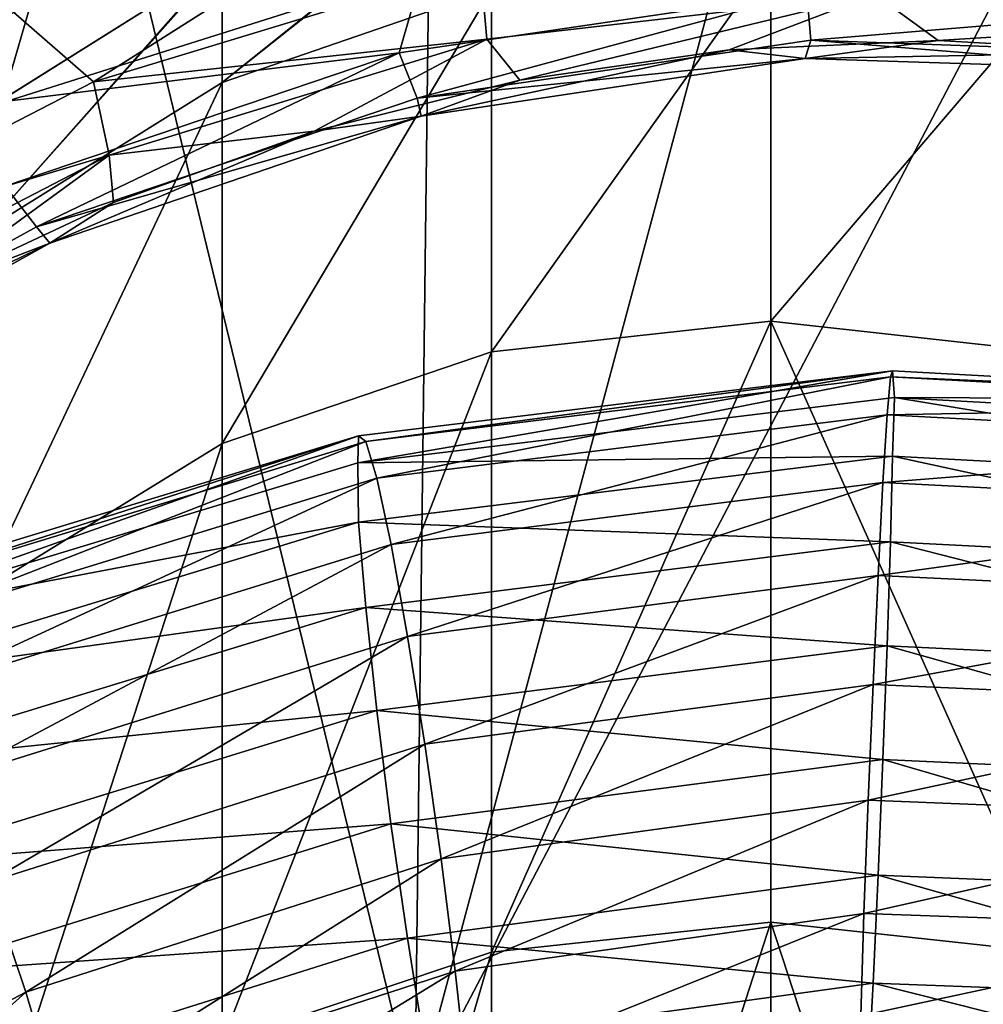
# Model space of a CAD drawing. Header units: metres. Extents: x -109 to 109, y -432 to 89.
# Tile 700 of 955: x -5.02 to 1.42, y 0.69 to 7.28. Entities that reach past the tile are written whole.
import ezdxf

# ---------------------------------------------------------------- set-up
doc = ezdxf.new("R2010")
doc.units = ezdxf.units.M
doc.layers.add('solid_506360_24502164', color=7, linetype='CONTINUOUS')
doc.layers.add('solid_506360_24502164_01', color=7, linetype='CONTINUOUS')

msp = doc.modelspace()

# ---------------------------------------------------------------- linework, layer by layer
at = {"layer": 'solid_506360_24502164'}
for points in [[(-5.08425, 11.4193, 655), (-5.299569, 6.645643, 655), (-3.68812, 7.658183, 655)], [(-4.524519, 8.858472, 22.049337), (-2.270715, 8.927825, 21.794748), (-2.382025, 0.026183, 21.803322)], [(0.009354, 8.948262, 21.709518), (2.290303, 8.928226, 21.796227), (-2.382025, 0.026183, 21.803322)], [(-2.270715, 8.927825, 21.794748), (0.009354, 8.948262, 21.709518), (-2.382025, 0.026183, 21.803322)], [(2.290303, 8.928226, 21.796227), (2.38202, 0.026183, 21.803322), (-2.382025, 0.026183, 21.803322)], [(-4.524519, 8.858472, 22.049337), (-2.382025, 0.026183, 21.803322), (-7.087147, 0.026183, 22.550283)], [(-6.758791, 8.742293, 22.473196), (-4.524519, 8.858472, 22.049337), (-7.087147, 0.026183, 22.550283)], [(-3.669097, 6.859757, 785.296326), (-1.869106, 8.29195, 767), (-1.891428, 8.286887, 767)], [(-3.669097, 6.859757, 785.296326), (-1.869106, 7.481878, 785.352295), (-1.869106, 8.29195, 767)], [(-3.669097, 6.859757, 785.296326), (-1.891428, 8.286887, 767), (-3.669097, 7.667315, 767)], [(-5.064896, 7.32997, 828.193115), (-2.422318, 8.203851, 827.730652), (-4.531061, 6.864121, 828.555664)], [(-2.422318, 8.203851, 827.730652), (-1.943698, 7.651694, 828.065918), (-4.531061, 6.864121, 828.555664)], [(-3.68812, 7.658183, 655), (-5.299569, 6.645643, 655), (-5.284738, 6.657443, 767)], [(-5.284738, 5.853949, 785.205811), (-3.669097, 7.667315, 767), (-3.688012, 7.658236, 767)], [(-5.284738, 5.853949, 785.205811), (-3.669097, 6.859757, 785.296326), (-3.669097, 7.667315, 767)], [(-3.68812, 7.658183, 655), (-5.284738, 6.657443, 767), (-3.688012, 7.658236, 767)], [(-5.284738, 5.853949, 785.205811), (-3.688012, 7.658236, 767), (-5.284738, 6.657443, 767)], [(-4.531061, 6.864121, 828.555664), (-1.943698, 7.651694, 828.065918), (-1.899375, 7.148748, 828.637024)], [(-1.943698, 7.651694, 828.065918), (0.696638, 7.45048, 828.006897), (-1.899375, 7.148748, 828.637024)], [(-5.107636, 6.735128, 832.575073), (-2.324642, 7.616895, 832.125183), (-5.222325, 7.407552, 832.963684)], [(-2.485062, 7.058641, 831.596008), (-2.324642, 7.616895, 832.125183), (-5.107636, 6.735128, 832.575073)], [(-2.485062, 7.058641, 831.596008), (0.241959, 7.461613, 831.001587), (-2.324642, 7.616895, 832.125183)], [(-3.669097, 4.443363, 803.450317), (-1.869106, 5.057963, 803.561829), (-1.869106, 7.481878, 785.352295)], [(-3.669097, 6.859757, 785.296326), (-3.669097, 4.443363, 803.450317), (-1.869106, 7.481878, 785.352295)], [(-2.36435, 6.754763, 830.8927), (0.241959, 7.461613, 831.001587), (-2.485062, 7.058641, 831.596008)], [(-1.899375, 7.148748, 828.637024), (0.696638, 7.45048, 828.006897), (-1.677708, 6.874828, 829.265259)], [(0.696638, 7.45048, 828.006897), (-0.278856, 7.077792, 828.934387), (-1.677708, 6.874828, 829.265259)], [(0.696638, 7.45048, 828.006897), (1.120763, 7.140816, 828.563171), (-0.278856, 7.077792, 828.934387)], [(-5.064896, 7.32997, 828.193115), (-4.531061, 6.864121, 828.555664), (-6.953828, 5.614821, 828.905579)], [(-4.531061, 6.864121, 828.555664), (-1.899375, 7.148748, 828.637024), (-4.425782, 6.373677, 829.127319)], [(-4.425782, 6.373677, 829.127319), (-1.899375, 7.148748, 828.637024), (-3.05519, 6.534152, 829.554016)], [(-1.899375, 7.148748, 828.637024), (-1.677708, 6.874828, 829.265259), (-3.05519, 6.534152, 829.554016)], [(0.229653, 7.020343, 829.549927), (0.268941, 7.142481, 830.294312), (-2.36435, 6.754763, 830.8927)], [(-5.122342, 6.166292, 832.038086), (-2.485062, 7.058641, 831.596008), (-5.107636, 6.735128, 832.575073)], [(-4.912156, 5.893663, 831.345154), (-2.485062, 7.058641, 831.596008), (-5.122342, 6.166292, 832.038086)], [(-4.912156, 5.893663, 831.345154), (-2.36435, 6.754763, 830.8927), (-2.485062, 7.058641, 831.596008)], [(-0.278856, 7.077792, 828.934387), (0.229653, 7.020343, 829.549927), (-2.33939, 6.633781, 830.147827)], [(-1.677708, 6.874828, 829.265259), (-0.278856, 7.077792, 828.934387), (-2.33939, 6.633781, 830.147827)], [(-2.33939, 6.633781, 830.147827), (0.229653, 7.020343, 829.549927), (-2.36435, 6.754763, 830.8927)], [(-6.953828, 5.614821, 828.905579), (-4.531061, 6.864121, 828.555664), (-4.425782, 6.373677, 829.127319)], [(-5.284738, 3.449715, 803.27002), (-3.669097, 4.443363, 803.450317), (-3.669097, 6.859757, 785.296326)], [(-5.284738, 5.853949, 785.205811), (-5.284738, 3.449715, 803.27002), (-3.669097, 6.859757, 785.296326)], [(-3.05519, 6.534152, 829.554016), (-1.677708, 6.874828, 829.265259), (-2.33939, 6.633781, 830.147827)], [(-2.33939, 6.633781, 830.147827), (-2.36435, 6.754763, 830.8927), (-4.912156, 5.893663, 831.345154)], [(-4.823949, 5.78522, 830.604858), (-2.33939, 6.633781, 830.147827), (-4.912156, 5.893663, 831.345154)], [(-3.05519, 6.534152, 829.554016), (-2.33939, 6.633781, 830.147827), (-4.823949, 5.78522, 830.604858)], [(-4.397668, 6.057606, 829.800964), (-3.05519, 6.534152, 829.554016), (-4.823949, 5.78522, 830.604858)], [(-4.425782, 6.373677, 829.127319), (-3.05519, 6.534152, 829.554016), (-4.397668, 6.057606, 829.800964)], [(-6.953828, 5.614821, 828.905579), (-4.425782, 6.373677, 829.127319), (-6.791426, 5.14817, 829.479492)], [(-6.791426, 5.14817, 829.479492), (-4.425782, 6.373677, 829.127319), (-5.696267, 5.44739, 830.007507)], [(-4.425782, 6.373677, 829.127319), (-4.397668, 6.057606, 829.800964), (-5.696267, 5.44739, 830.007507)], [(-7.284101, 4.584148, 831.654419), (-4.912156, 5.893663, 831.345154), (-5.122342, 6.166292, 832.038086)], [(-5.696267, 5.44739, 830.007507), (-4.397668, 6.057606, 829.800964), (-4.823949, 5.78522, 830.604858)], [(-4.823949, 5.78522, 830.604858), (-4.912156, 5.893663, 831.345154), (-7.284101, 4.584148, 831.654419)], [(-7.136047, 4.499322, 830.923645), (-4.823949, 5.78522, 830.604858), (-7.284101, 4.584148, 831.654419)], [(-5.696267, 5.44739, 830.007507), (-4.823949, 5.78522, 830.604858), (-7.136047, 4.499322, 830.923645)], [(-3.669097, 0.436926, 821.320801), (-1.869106, 1.039058, 821.487), (-1.869106, 5.057963, 803.561829)], [(-3.669097, 4.443363, 803.450317), (-3.669097, 0.436926, 821.320801), (-1.869106, 5.057963, 803.561829)], [(0.815274, 4.930357, 851.417725), (-2.757472, 4.494234, 851.996887), (-2.762742, 4.314499, 852.742371)], [(-2.757472, 4.494234, 851.996887), (-6.262444, 3.251889, 853.059143), (-2.762742, 4.314499, 852.742371)], [(-2.757472, 4.494234, 851.996887), (-6.231814, 3.437057, 852.317993), (-6.262444, 3.251889, 853.059143)], [(-6.123053, 3.415843, 851.552185), (-6.231814, 3.437057, 852.317993), (-2.757472, 4.494234, 851.996887)], [(-2.709346, 4.457771, 851.223022), (-6.123053, 3.415843, 851.552185), (-2.757472, 4.494234, 851.996887)], [(-5.955271, 3.19251, 850.829407), (-6.123053, 3.415843, 851.552185), (-2.709346, 4.457771, 851.223022)], [(-2.635105, 4.21161, 850.490234), (-5.955271, 3.19251, 850.829407), (-2.709346, 4.457771, 851.223022)], [(-5.284738, -0.536563, 821.052185), (-3.669097, 0.436926, 821.320801), (-3.669097, 4.443363, 803.450317)], [(-5.284738, 3.449715, 803.27002), (-5.284738, -0.536563, 821.052185), (-3.669097, 4.443363, 803.450317)], [(-2.762742, 4.314499, 852.742371), (-6.262444, 3.251889, 853.059143), (-2.757771, 3.917591, 853.395813)], [(-5.739617, 2.776103, 850.214844), (-5.955271, 3.19251, 850.829407), (-2.635105, 4.21161, 850.490234)], [(-2.539683, 3.766339, 849.864563), (-5.739617, 2.776103, 850.214844), (-2.635105, 4.21161, 850.490234)], [(-6.262444, 3.251889, 853.059143), (-6.232491, 2.85813, 853.709534), (-2.757771, 3.917591, 853.395813)], [(-2.757771, 3.917591, 853.395813), (-6.232491, 2.85813, 853.709534), (-2.709903, 3.3463, 853.919067)], [(-5.491366, 2.195139, 849.757202), (-5.739617, 2.776103, 850.214844), (-2.539683, 3.766339, 849.864563)], [(-2.429836, 3.152547, 849.395508), (-5.491366, 2.195139, 849.757202), (-2.539683, 3.766339, 849.864563)], [(-6.232491, 2.85813, 853.709534), (-6.12431, 2.299904, 854.234253), (-2.709903, 3.3463, 853.919067)], [(-2.709903, 3.3463, 853.919067), (-6.12431, 2.299904, 854.234253), (-2.635875, 2.655187, 854.265442)], [(-5.232135, 1.507139, 849.480835), (-5.491366, 2.195139, 849.757202), (-2.429836, 3.152547, 849.395508)], [(-2.31513, 2.430621, 849.108093), (-5.232135, 1.507139, 849.480835), (-2.429836, 3.152547, 849.395508)], [(-6.12431, 2.299904, 854.234253), (-5.957009, 1.629683, 854.585388), (-2.635875, 2.655187, 854.265442)], [(-2.635875, 2.655187, 854.265442), (-5.957009, 1.629683, 854.585388), (-2.540618, 1.898352, 854.39563)], [(-4.984083, 0.77166, 849.407349), (-5.232135, 1.507139, 849.480835), (-2.31513, 2.430621, 849.108093)], [(-2.205372, 1.663046, 849.024963), (-4.984083, 0.77166, 849.407349), (-2.31513, 2.430621, 849.108093)], [(-5.957009, 1.629683, 854.585388), (-5.741732, 0.900191, 854.723389), (-2.540618, 1.898352, 854.39563)], [(-2.540618, 1.898352, 854.39563), (-5.741732, 0.900191, 854.723389), (-2.43086, 1.132363, 854.295898)], [(-4.768806, 0.047172, 849.555481), (-4.984083, 0.77166, 849.407349), (-2.205372, 1.663046, 849.024963)], [(-2.110115, 0.91114, 849.165588), (-4.768806, 0.047172, 849.555481), (-2.205372, 1.663046, 849.024963)], [(-4.984083, 0.77166, 849.407349), (-7.583379, -0.594014, 849.591492), (-5.232135, 1.507139, 849.480835)], [(-5.741732, 0.900191, 854.723389), (-5.49368, 0.166084, 854.633972), (-2.43086, 1.132363, 854.295898)], [(-2.43086, 1.132363, 854.295898), (-5.49368, 0.166084, 854.633972), (-2.316154, 0.41769, 853.990906)], [(-3.669097, -5.128393, 838.76886), (-1.869106, -4.543577, 838.988342), (-1.869106, 1.039058, 821.487)], [(-3.669097, 0.436926, 821.320801), (-3.669097, -5.128393, 838.76886), (-1.869106, 1.039058, 821.487)], [(-4.601505, -0.613384, 849.907593), (-4.768806, 0.047172, 849.555481), (-2.110115, 0.91114, 849.165588)], [(-2.036087, 0.229775, 849.512817), (-4.601505, -0.613384, 849.907593), (-2.110115, 0.91114, 849.165588)], [(-7.255831, -1.270314, 849.754761), (-7.583379, -0.594014, 849.591492), (-4.984083, 0.77166, 849.407349)], [(-4.768806, 0.047172, 849.555481), (-7.255831, -1.270314, 849.754761), (-4.984083, 0.77166, 849.407349)]]:
    msp.add_3dface(points, dxfattribs=at)
at = {"layer": 'solid_506360_24502164_01'}
for points in [[(0.714899, 7.954091, 827.434387), (3.266918, 7.274309, 827.240417), (0.696638, 7.45048, 828.006897)], [(0.714899, 7.954091, 827.434387), (3.347089, 7.766652, 826.664978), (3.266918, 7.274309, 827.240417)], [(-1.869106, 5.057963, 803.561829), (0, 5.262669, 803.598999), (0, 7.68909, 785.370972)], [(-1.869106, 7.481878, 785.352295), (-1.869106, 5.057963, 803.561829), (0, 7.68909, 785.370972)], [(0, 7.68909, 785.370972), (0, 5.262669, 803.598999), (1.891428, 7.476835, 785.351868)], [(-2.36435, 6.754763, 830.8927), (0.268941, 7.142481, 830.294312), (0.241959, 7.461613, 831.001587)], [(0, 5.262669, 803.598999), (1.891428, 5.05298, 803.560974), (1.891428, 7.476835, 785.351868)], [(0.268941, 7.142481, 830.294312), (2.959935, 7.366935, 830.257385), (0.241959, 7.461613, 831.001587)], [(0.696638, 7.45048, 828.006897), (3.266918, 7.274309, 827.240417), (1.120763, 7.140816, 828.563171)], [(0.268941, 7.142481, 830.294312), (2.892217, 7.048928, 829.552551), (2.959935, 7.366935, 830.257385)], [(3.266918, 7.274309, 827.240417), (2.506793, 7.063488, 828.1521), (1.120763, 7.140816, 828.563171)], [(-0.278856, 7.077792, 828.934387), (1.120763, 7.140816, 828.563171), (0.229653, 7.020343, 829.549927)], [(0.229653, 7.020343, 829.549927), (2.790115, 6.937131, 828.813721), (0.268941, 7.142481, 830.294312)], [(1.120763, 7.140816, 828.563171), (2.506793, 7.063488, 828.1521), (0.229653, 7.020343, 829.549927)], [(2.790115, 6.937131, 828.813721), (2.892217, 7.048928, 829.552551), (0.268941, 7.142481, 830.294312)], [(2.506793, 7.063488, 828.1521), (2.790115, 6.937131, 828.813721), (0.229653, 7.020343, 829.549927)], [(-1.869106, 1.039058, 821.487), (0, 1.239609, 821.542358), (0, 5.262669, 803.598999)], [(-1.869106, 5.057963, 803.561829), (-1.869106, 1.039058, 821.487), (0, 5.262669, 803.598999)], [(0, 5.262669, 803.598999), (1.891428, 1.034174, 821.485657), (1.891428, 5.05298, 803.560974)], [(0, 5.262669, 803.598999), (0, 1.239609, 821.542358), (1.891428, 1.034174, 821.485657)], [(0.815274, 4.930357, 851.417725), (-2.762742, 4.314499, 852.742371), (0.827465, 4.751568, 852.164917)], [(-2.709346, 4.457771, 851.223022), (-2.757472, 4.494234, 851.996887), (0.815274, 4.930357, 851.417725)], [(0.801045, 4.888641, 850.642212), (-2.709346, 4.457771, 851.223022), (0.815274, 4.930357, 851.417725)], [(-2.635105, 4.21161, 850.490234), (-2.709346, 4.457771, 851.223022), (0.801045, 4.888641, 850.642212)], [(0.779095, 4.635686, 849.907959), (-2.635105, 4.21161, 850.490234), (0.801045, 4.888641, 850.642212)], [(0.779095, 4.635686, 849.907959), (0.801045, 4.888641, 850.642212), (4.283165, 4.699019, 849.812927)], [(0.801045, 4.888641, 850.642212), (0.815274, 4.930357, 851.417725), (4.359245, 4.735817, 850.583618)], [(4.283165, 4.699019, 849.812927), (0.801045, 4.888641, 850.642212), (4.359245, 4.735817, 850.583618)], [(4.359245, 4.735817, 850.583618), (0.815274, 4.930357, 851.417725), (0.827465, 4.751568, 852.164917)], [(0.827465, 4.751568, 852.164917), (-2.762742, 4.314499, 852.742371), (0.815363, 4.357732, 852.819702)], [(0.827465, 4.751568, 852.164917), (0.815363, 4.357732, 852.819702), (4.359718, 4.168922, 851.984253)], [(4.395813, 4.555624, 851.327454), (0.827465, 4.751568, 852.164917), (4.359718, 4.168922, 851.984253)], [(4.359245, 4.735817, 850.583618), (0.827465, 4.751568, 852.164917), (4.395813, 4.555624, 851.327454)], [(4.165799, 4.455573, 849.085571), (0.779095, 4.635686, 849.907959), (4.283165, 4.699019, 849.812927)], [(-2.539683, 3.766339, 849.864563), (-2.635105, 4.21161, 850.490234), (0.779095, 4.635686, 849.907959)], [(0.750883, 4.182583, 849.281067), (-2.539683, 3.766339, 849.864563), (0.779095, 4.635686, 849.907959)], [(0.750883, 4.182583, 849.281067), (0.779095, 4.635686, 849.907959), (4.165799, 4.455573, 849.085571)], [(4.014946, 4.016007, 848.467163), (0.750883, 4.182583, 849.281067), (4.165799, 4.455573, 849.085571)], [(-2.762742, 4.314499, 852.742371), (-2.757771, 3.917591, 853.395813), (0.815363, 4.357732, 852.819702)], [(0.815363, 4.357732, 852.819702), (-2.757771, 3.917591, 853.395813), (0.80121, 3.784926, 853.344116)], [(0.815363, 4.357732, 852.819702), (0.80121, 3.784926, 853.344116), (4.284044, 3.60631, 852.512329)], [(4.359718, 4.168922, 851.984253), (0.815363, 4.357732, 852.819702), (4.284044, 3.60631, 852.512329)], [(-2.429836, 3.152547, 849.395508), (-2.539683, 3.766339, 849.864563), (0.750883, 4.182583, 849.281067)], [(0.718405, 3.560495, 848.811035), (-2.429836, 3.152547, 849.395508), (0.750883, 4.182583, 849.281067)], [(0.718405, 3.560495, 848.811035), (0.750883, 4.182583, 849.281067), (4.014946, 4.016007, 848.467163)], [(3.84129, 3.410538, 848.006714), (0.718405, 3.560495, 848.811035), (4.014946, 4.016007, 848.467163)], [(-2.757771, 3.917591, 853.395813), (-2.709903, 3.3463, 853.919067), (0.80121, 3.784926, 853.344116)], [(0.80121, 3.784926, 853.344116), (-2.709903, 3.3463, 853.919067), (0.779323, 3.090157, 853.691223)], [(0.80121, 3.784926, 853.344116), (0.779323, 3.090157, 853.691223), (4.167015, 2.92537, 852.865479)], [(4.284044, 3.60631, 852.512329), (0.80121, 3.784926, 853.344116), (4.167015, 2.92537, 852.865479)], [(-2.31513, 2.430621, 849.108093), (-2.429836, 3.152547, 849.395508), (0.718405, 3.560495, 848.811035)], [(0.684491, 2.830491, 848.523132), (-2.31513, 2.430621, 849.108093), (0.718405, 3.560495, 848.811035)], [(0.684491, 2.830491, 848.523132), (0.718405, 3.560495, 848.811035), (3.84129, 3.410538, 848.006714)], [(3.659955, 2.698704, 847.728638), (0.684491, 2.830491, 848.523132), (3.84129, 3.410538, 848.006714)], [(-2.709903, 3.3463, 853.919067), (-2.635875, 2.655187, 854.265442), (0.779323, 3.090157, 853.691223)], [(0.779323, 3.090157, 853.691223), (-2.635875, 2.655187, 854.265442), (0.751159, 2.327722, 853.821655)], [(0.779323, 3.090157, 853.691223), (0.751159, 2.327722, 853.821655), (4.016426, 2.179406, 853.00415)], [(4.167015, 2.92537, 852.865479), (0.779323, 3.090157, 853.691223), (4.016426, 2.179406, 853.00415)], [(-2.205372, 1.663046, 849.024963), (-2.31513, 2.430621, 849.108093), (0.684491, 2.830491, 848.523132)], [(0.65204, 2.05575, 848.43988), (-2.205372, 1.663046, 849.024963), (0.684491, 2.830491, 848.523132)], [(0.65204, 2.05575, 848.43988), (0.684491, 2.830491, 848.523132), (3.659955, 2.698704, 847.728638)], [(-2.635875, 2.655187, 854.265442), (-2.540618, 1.898352, 854.39563), (0.751159, 2.327722, 853.821655)], [(3.486439, 1.942104, 847.654663), (0.65204, 2.05575, 848.43988), (3.659955, 2.698704, 847.728638)], [(0.751159, 2.327722, 853.821655), (-2.540618, 1.898352, 854.39563), (0.718708, 1.554571, 853.721619)], [(0.751159, 2.327722, 853.821655), (0.718708, 1.554571, 853.721619), (3.842909, 1.424192, 852.913757)], [(4.016426, 2.179406, 853.00415), (0.751159, 2.327722, 853.821655), (3.842909, 1.424192, 852.913757)], [(-2.110115, 0.91114, 849.165588), (-2.205372, 1.663046, 849.024963), (0.65204, 2.05575, 848.43988)], [(0.623877, 1.298254, 848.580811), (-2.110115, 0.91114, 849.165588), (0.65204, 2.05575, 848.43988)], [(0.623877, 1.298254, 848.580811), (0.65204, 2.05575, 848.43988), (3.486439, 1.942104, 847.654663)], [(3.335849, 1.201175, 847.803589), (0.623877, 1.298254, 848.580811), (3.486439, 1.942104, 847.654663)], [(-2.540618, 1.898352, 854.39563), (-2.43086, 1.132363, 854.295898), (0.718708, 1.554571, 853.721619)], [(0.718708, 1.554571, 853.721619), (-2.43086, 1.132363, 854.295898), (0.684794, 0.831835, 853.415894)], [(0.718708, 1.554571, 853.721619), (0.684794, 0.831835, 853.415894), (3.661573, 0.719381, 852.618347)], [(3.842909, 1.424192, 852.913757), (0.718708, 1.554571, 853.721619), (3.661573, 0.719381, 852.618347)], [(-2.036087, 0.229775, 849.512817), (-2.110115, 0.91114, 849.165588), (0.623877, 1.298254, 848.580811)], [(0.60199, 0.613253, 848.928711), (-2.036087, 0.229775, 849.512817), (0.623877, 1.298254, 848.580811)], [(0.60199, 0.613253, 848.928711), (0.623877, 1.298254, 848.580811), (3.335849, 1.201175, 847.803589)], [(-1.869106, -4.543577, 838.988342), (0, -4.348795, 839.061462), (0, 1.239609, 821.542358)], [(-1.869106, 1.039058, 821.487), (-1.869106, -4.543577, 838.988342), (0, 1.239609, 821.542358)], [(0, 1.239609, 821.542358), (1.891428, -4.548322, 838.986572), (1.891428, 1.034174, 821.485657)], [(0, 1.239609, 821.542358), (0, -4.348795, 839.061462), (1.891428, -4.548322, 838.986572)], [(3.21882, 0.52996, 848.157654), (0.60199, 0.613253, 848.928711), (3.335849, 1.201175, 847.803589)], [(-2.43086, 1.132363, 854.295898), (-2.316154, 0.41769, 853.990906), (0.684794, 0.831835, 853.415894)], [(0.684794, 0.831835, 853.415894), (-2.316154, 0.41769, 853.990906), (0.652317, 0.220409, 852.932739)], [(0.684794, 0.831835, 853.415894), (0.652317, 0.220409, 852.932739), (3.487918, 0.124363, 852.145081)], [(3.661573, 0.719381, 852.618347), (0.684794, 0.831835, 853.415894), (3.487918, 0.124363, 852.145081)]]:
    msp.add_3dface(points, dxfattribs=at)

doc.saveas('drawing.dxf')
